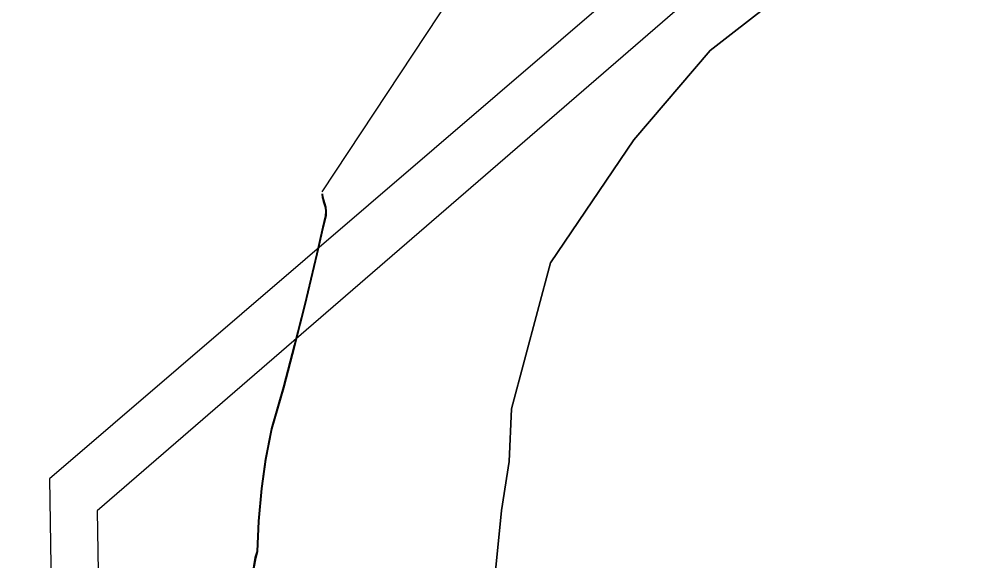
# Model space of a CAD drawing. Extents: x -598233 to -596890, y -1157848 to -1156431.
# Drawn here: x -597410 to -597231.9, y -1156720.5 to -1156620.3 of the extents above; entities that cross this region are included whole.
import ezdxf

# ---------------------------------------------------------------- set-up
doc = ezdxf.new("R2010")
doc.units = 0
for name, color, linetype in [('Vrstva 44', 7, 'Continuous'), ('Vrstva 52', 7, 'Continuous'), ('Vrstva 53', 7, 'Continuous'), ('Vrstva 54', 7, 'Continuous'), ('Vrstva 58', 7, 'Continuous'), ('Vrstva 60', 7, 'Continuous')]:
    doc.layers.add(name, color=color, linetype=linetype)

msp = doc.modelspace()

# ---------------------------------------------------------------- linework, layer by layer
at = {"layer": 'Vrstva 44'}
msp.add_lwpolyline([(-597353.68, -1156653.97), (-597353.32, -1156655.1), (-597353.29, -1156655.87), (-597353.31, -1156656.62), (-597353.85, -1156658.75), (-597354.93, -1156663.66), (-597357.17, -1156673.03), (-597359.06, -1156680.54), (-597361.11, -1156688.33), (-597363.31, -1156696.03), (-597364.45, -1156701.7), (-597365.18, -1156707.09), (-597365.76, -1156713.15), (-597366, -1156718.75), (-597366.33, -1156719.85), (-597366.84, -1156722.95)], dxfattribs=at)
at = {"layer": 'Vrstva 52'}
msp.add_lwpolyline([(-597237.79, -1156430.86), (-597240.46, -1156437.42), (-597261.91, -1156503.16), (-597303.36, -1156575.73), (-597353.96, -1156652.23)], dxfattribs=at)
at = {"layer": 'Vrstva 53'}
for points in [[(-597084.23, -1156430.86), (-597404.4, -1156705.31), (-597400.05, -1156986.07), (-597572.78, -1157403.95), (-597578.28, -1157469.82)], [(-597070.97, -1156430.86), (-597395.54, -1156711.24), (-597391, -1156989.14), (-597564.9, -1157408.4), (-597568.1, -1157470.57)]]:
    msp.add_lwpolyline(points, dxfattribs=at)
at = {"layer": 'Vrstva 54'}
for p, q in [((-597272.06, -1156618.34), (-597277.57, -1156622.61)), ((-597277.57, -1156622.61), (-597282.01, -1156626.05)), ((-597282.01, -1156626.05), (-597296.17, -1156642.61)), ((-597296.17, -1156642.61), (-597311.62, -1156665.35)), ((-597311.62, -1156665.35), (-597318.82, -1156692.37)), ((-597318.82, -1156692.37), (-597319.27, -1156702.09)), ((-597319.27, -1156702.09), (-597320.69, -1156711.19)), ((-597320.69, -1156711.19), (-597322.79, -1156732.22))]:
    msp.add_line(p, q, dxfattribs=at)
at = {"layer": 'Vrstva 58'}
for points in [[(-597353.95, -1156652.59), (-597353.9, -1156653.26), (-597353.32, -1156655.1), (-597353.29, -1156655.87), (-597353.31, -1156656.62), (-597353.85, -1156658.75), (-597354.93, -1156663.66), (-597357.17, -1156673.03), (-597359.06, -1156680.54), (-597361.11, -1156688.33), (-597363.31, -1156696.03), (-597364.45, -1156701.7), (-597365.18, -1156707.09), (-597365.76, -1156713.15), (-597366, -1156718.75), (-597366.33, -1156719.85), (-597366.84, -1156722.95), (-597366.89, -1156727.99), (-597366.9, -1156729.54), (-597366.08, -1156732.81), (-597364.71, -1156736.19), (-597363.2, -1156740.32), (-597363.01, -1156740.87), (-597364.29, -1156747.19)], [(-597366.64, -1156722.97), (-597366.13, -1156719.9), (-597365.8, -1156718.78), (-597365.56, -1156713.16), (-597364.98, -1156707.11), (-597364.25, -1156701.73), (-597363.12, -1156696.08), (-597360.92, -1156688.38), (-597358.87, -1156680.59), (-597356.98, -1156673.08), (-597354.74, -1156663.7), (-597353.66, -1156658.8), (-597353.11, -1156656.65), (-597353.09, -1156655.87), (-597353.12, -1156655.07), (-597353.38, -1156654.24), (-597353.7, -1156653.22), (-597353.75, -1156652.58)]]:
    msp.add_lwpolyline(points, dxfattribs=at)
at = {"layer": 'Vrstva 60'}
for points in [[(-597272.06, -1156618.34), (-597277.57, -1156622.61), (-597282.01, -1156626.05), (-597296.17, -1156642.61), (-597311.62, -1156665.35), (-597318.82, -1156692.37), (-597319.27, -1156702.09), (-597320.69, -1156711.19), (-597322.79, -1156732.22), (-597329.89, -1156748.98), (-597336.66, -1156760.1), (-597342.46, -1156766.75), (-597349.39, -1156770.61), (-597352.58, -1156780.76), (-597352.85, -1156781.63), (-597352.98, -1156781.78), (-597356.25, -1156785.65), (-597368.15, -1156802.59), (-597379.96, -1156819.08), (-597397.12, -1156840.87), (-597390.35, -1156852.93), (-597386.19, -1156860.61)], [(-597386.19, -1156860.61), (-597390.35, -1156852.93), (-597397.12, -1156840.87), (-597379.96, -1156819.08), (-597368.15, -1156802.59), (-597356.25, -1156785.65), (-597352.98, -1156781.78), (-597352.85, -1156781.63), (-597352.58, -1156780.76), (-597349.39, -1156770.61), (-597342.46, -1156766.75), (-597336.66, -1156760.1), (-597329.89, -1156748.98), (-597322.79, -1156732.22), (-597320.69, -1156711.19), (-597319.27, -1156702.09), (-597318.82, -1156692.37), (-597311.62, -1156665.35), (-597296.17, -1156642.61), (-597282.01, -1156626.05), (-597277.57, -1156622.61), (-597272.06, -1156618.34)]]:
    msp.add_lwpolyline(points, dxfattribs=at)

doc.saveas('drawing.dxf')
